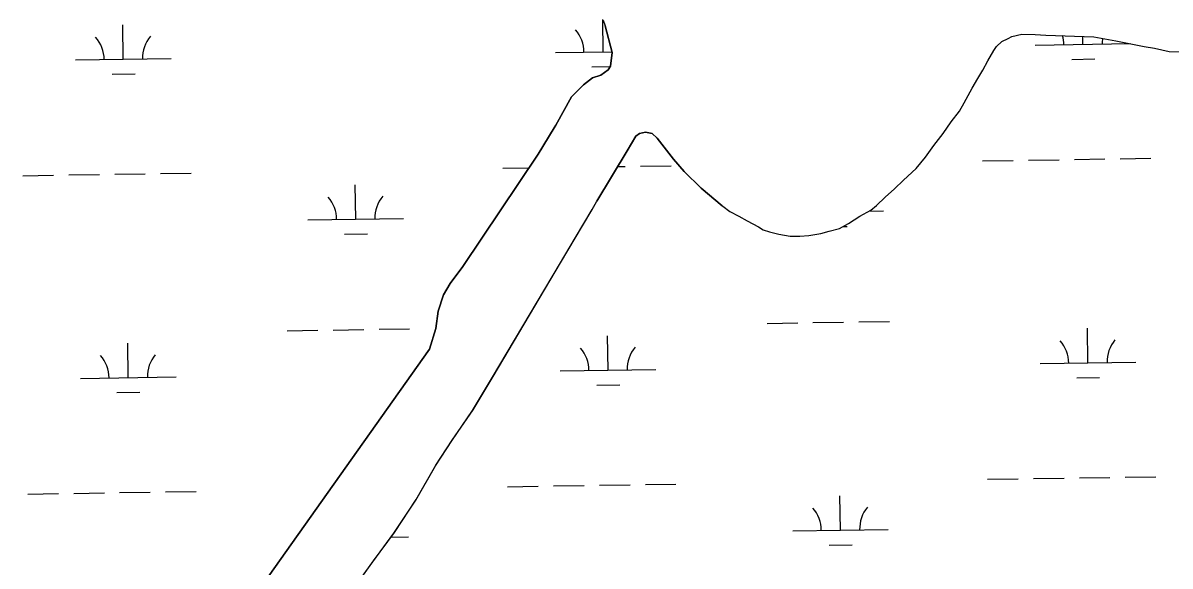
# Model space of a CAD drawing. Extents: x 3823584 to 3861785, y 301729 to 327625.
# Drawn here: x 3840849 to 3842048, y 314395 to 314962 of the extents above; entities that cross this region are included whole.
import ezdxf

# ---------------------------------------------------------------- set-up
doc = ezdxf.new("R2010")
doc.units = 0
doc.layers.add('V-TOPO-SHOR', color=7, linetype='Continuous')
doc.layers.add('V-WETL-SWMP', color=7, linetype='Continuous')

msp = doc.modelspace()

# ---------------------------------------------------------------- linework, layer by layer
at = {"layer": 'V-TOPO-SHOR'}
msp.add_line((3841455.4, 314965), (3841457.4, 314959.1), dxfattribs=at)
for points in [[(3841405.8, 314855.5), (3841422.3, 314884.9), (3841434.7, 314897.6), (3841444.2, 314904.8), (3841453, 314907.8), (3841460.6, 314913.2), (3841463.1, 314917), (3841464.9, 314931.3), (3841457.4, 314959.1)], [(3841580, 314771.2), (3841580.7, 314770.7), (3841587.8, 314765.3), (3841597.2, 314760.3), (3841605.9, 314755.4), (3841617.7, 314749.3), (3841622.8, 314746.2), (3841629.4, 314744), (3841639.2, 314741.7), (3841650.9, 314739.5), (3841661.1, 314739.3), (3841670.4, 314740.2), (3841682.9, 314742.3), (3841691.9, 314744.7), (3841702.4, 314747.6), (3841712, 314752.8), (3841723.7, 314760.3), (3841735.3, 314766.7), (3841741.1, 314771.5), (3841750.3, 314780.2), (3841760, 314788.9), (3841769.6, 314798), (3841782.7, 314810.2), (3841792.4, 314822), (3841801.2, 314834.2), (3841810.8, 314846.8), (3841819.2, 314859), (3841828.1, 314870.1), (3841833, 314878.7), (3841841.4, 314894), (3841847.1, 314904.3), (3841852.5, 314912.9), (3841857.8, 314922.7), (3841864, 314933.3), (3841866.6, 314937.7), (3841872.4, 314942.8), (3841879, 314946), (3841882.9, 314948), (3841893.4, 314950.5), (3841907.1, 314950.2), (3841918.4, 314949.6), (3841968.7, 314947.9), (3841991.4, 314943.5), (3842007.1, 314940.5), (3842021.1, 314937.6), (3842032.1, 314935.8), (3842047.3, 314932.5), (3842064.9, 314931.9)], [(3841104.9, 314383.4), (3841273.9, 314621.4), (3841280.2, 314643), (3841282.7, 314661), (3841288.4, 314678.1), (3841295.2, 314689.9), (3841308.5, 314707.8), (3841387.5, 314825.2), (3841404.1, 314852.8), (3841405.8, 314855.5)], [(3841580, 314771.2), (3841557.9, 314789.6), (3841540.2, 314807), (3841529.1, 314820), (3841519.1, 314832.4), (3841511.8, 314841.7), (3841506.8, 314846.6), (3841499.5, 314848), (3841493.5, 314846.8), (3841489.4, 314844), (3841480.6, 314828.8), (3841448.6, 314776)], [(3841194.1, 314371.1), (3841215.2, 314400.1), (3841237, 314429.8), (3841259.8, 314464.4), (3841280.5, 314500.3), (3841297.5, 314526.5), (3841319.3, 314558), (3841340.4, 314592.9), (3841426.6, 314738.1), (3841444, 314767.4), (3841448.6, 314776)]]:
    msp.add_lwpolyline(points, dxfattribs=at)
at = {"layer": 'V-WETL-SWMP'}
for p, q in [((3841455.4, 314932.1), (3841454.9, 314966)), ((3840953.5, 314924.3), (3840953, 314960.3)), ((3841907.2, 314939), (3842006.9, 314940.6)), ((3841957.2, 314939.8), (3841957.1, 314948.3)), ((3840903.5, 314923.6), (3841003.5, 314925.1)), ((3841405.4, 314931.3), (3841464.6, 314932.2)), ((3841443.6, 314916.5), (3841462.9, 314916.7)), ((3841945.5, 314924.2), (3841969.5, 314924.6)), ((3840941.8, 314908.7), (3840965.8, 314909.1)), ((3841852.2, 314818.1), (3841884.2, 314818.6)), ((3841900.2, 314818.8), (3841932.2, 314819.3)), ((3841948.2, 314819.6), (3841980.2, 314820.1)), ((3841996.2, 314820.3), (3842028.2, 314820.8)), ((3840992.5, 314804.8), (3841024.5, 314805.3)), ((3841350.4, 314810.4), (3841377.8, 314810.8)), ((3841470.5, 314812.2), (3841478.4, 314812.3)), ((3841494.4, 314812.6), (3841526.4, 314813.1)), ((3840848.5, 314802.6), (3840880.5, 314803.1)), ((3840896.5, 314803.4), (3840928.5, 314803.9)), ((3840944.5, 314804.1), (3840976.5, 314804.6)), ((3841196.6, 314757.2), (3841196.1, 314793.2)), ((3841146.6, 314756.5), (3841246.6, 314758)), ((3841733.1, 314765.5), (3841748.4, 314765.8)), ((3841706.2, 314749.7), (3841710.7, 314749.7)), ((3841184.8, 314741.6), (3841208.8, 314742)), ((3841626.8, 314648.4), (3841658.8, 314648.9)), ((3841674.8, 314649.2), (3841706.8, 314649.7)), ((3841722.8, 314649.9), (3841754.8, 314650.4)), ((3841125, 314640.7), (3841157, 314641.2)), ((3841173, 314641.4), (3841205, 314641.9)), ((3841221, 314642.2), (3841253, 314642.7)), ((3841962.4, 314607.2), (3841961.8, 314643.2)), ((3840958.7, 314591.7), (3840958.1, 314627.7)), ((3841460.5, 314599.4), (3841460, 314635.4)), ((3841912.4, 314606.4), (3842012.3, 314607.9)), ((3840908.7, 314590.9), (3841008.7, 314592.5)), ((3841410.5, 314598.7), (3841510.5, 314600.2)), ((3841950.6, 314591.6), (3841974.6, 314591.9)), ((3841448.7, 314583.8), (3841472.7, 314584.2)), ((3840946.9, 314576.1), (3840970.9, 314576.4)), ((3841857.4, 314485.5), (3841889.4, 314486)), ((3841905.4, 314486.2), (3841937.4, 314486.7)), ((3841953.4, 314486.9), (3841985.4, 314487.4)), ((3842001.4, 314487.7), (3842033.4, 314488.2)), ((3840853.7, 314470), (3840885.7, 314470.5)), ((3840901.7, 314470.7), (3840933.7, 314471.2)), ((3840949.7, 314471.5), (3840981.7, 314472)), ((3840997.7, 314472.2), (3841029.7, 314472.7)), ((3841355.5, 314477.7), (3841387.5, 314478.2)), ((3841403.5, 314478.5), (3841435.5, 314479)), ((3841451.5, 314479.2), (3841483.5, 314479.7)), ((3841499.5, 314479.9), (3841531.5, 314480.4)), ((3841703.6, 314432.3), (3841703, 314468.3)), ((3841653.6, 314431.6), (3841753.6, 314433.1)), ((3841233.6, 314425.1), (3841251.7, 314425.4)), ((3841691.8, 314416.7), (3841715.8, 314417.1))]:
    msp.add_line(p, q, dxfattribs=at)
for points in [[(3841455.4, 314965), (3841457.4, 314959.1), (3841464.9, 314931.3), (3841463.1, 314917), (3841460.6, 314913.2), (3841453, 314907.8), (3841444.2, 314904.8), (3841434.7, 314897.6), (3841422.3, 314884.9), (3841405.8, 314855.5), (3841404.1, 314852.8), (3841387.5, 314825.2), (3841308.5, 314707.8), (3841295.2, 314689.9), (3841288.4, 314678.1), (3841282.7, 314661), (3841280.2, 314643), (3841273.9, 314621.4), (3841104.9, 314383.4)], [(3841819.2, 314859), (3841828.1, 314870.1), (3841833, 314878.7), (3841841.4, 314894), (3841847.1, 314904.3), (3841852.5, 314912.9), (3841857.8, 314922.7), (3841864, 314933.3), (3841866.6, 314937.7), (3841872.4, 314942.8), (3841879, 314946), (3841882.9, 314948), (3841893.4, 314950.5), (3841907.1, 314950.2), (3841918.4, 314949.6), (3841968.7, 314947.9), (3841991.4, 314943.5), (3842007.1, 314940.5), (3842021.1, 314937.6), (3842032.1, 314935.8), (3842047.3, 314932.5), (3842064.9, 314931.9)], [(3841193.5, 314370.3), (3841214.6, 314399.3), (3841236.5, 314429), (3841259.3, 314463.6), (3841280, 314499.6), (3841297, 314525.8), (3841318.8, 314557.2), (3841339.8, 314592.1), (3841426.1, 314737.3), (3841443.4, 314766.7), (3841448.6, 314776), (3841480.6, 314828.8), (3841489.4, 314844), (3841493.5, 314846.8), (3841499.5, 314848), (3841506.8, 314846.6), (3841511.8, 314841.7), (3841519.1, 314832.4), (3841529.1, 314820), (3841540.2, 314807), (3841557.9, 314789.6), (3841580, 314771.2), (3841580.7, 314770.7), (3841587.8, 314765.3), (3841597.2, 314760.3), (3841605.9, 314755.4), (3841617.7, 314749.3), (3841622.8, 314746.2), (3841629.4, 314744), (3841639.2, 314741.7), (3841650.9, 314739.5), (3841661.1, 314739.3), (3841670.4, 314740.2), (3841682.9, 314742.3), (3841691.9, 314744.7), (3841702.4, 314747.6), (3841712, 314752.8), (3841723.7, 314760.3), (3841735.3, 314766.7), (3841741.1, 314771.5), (3841750.3, 314780.2), (3841760, 314788.9), (3841769.6, 314798), (3841782.7, 314810.2), (3841792.4, 314822), (3841801.2, 314834.2), (3841810.8, 314846.8), (3841819.2, 314859)]]:
    msp.add_lwpolyline(points, dxfattribs=at)
for centre, start, end in [((3841400.1, 314931.7), 0.1115, 41.6552), ((3841902, 314939.4), 0.1115, 15.7733), ((3840898.3, 314924), 0.1115, 41.6552), ((3841008.8, 314925.7), 140.1115, 181.6552), ((3842012.5, 314941.1), 171.7842, 181.6552), ((3841251.8, 314758.6), 140.1115, 181.6552), ((3841141.4, 314756.9), 0.1115, 41.6552), ((3841907.1, 314606.8), 0.1115, 41.6552), ((3842017.6, 314608.5), 140.1115, 181.6552), ((3840903.4, 314591.3), 0.1115, 41.6552), ((3841013.9, 314593), 140.1115, 181.6552), ((3841405.3, 314599.1), 0.1115, 41.6552), ((3841515.7, 314600.8), 140.1115, 181.6552), ((3841648.3, 314432), 0.1115, 41.6552), ((3841758.8, 314433.7), 140.1115, 181.6552)]:
    msp.add_arc(centre, 35.2, start, end, dxfattribs=at)

doc.saveas('drawing.dxf')
